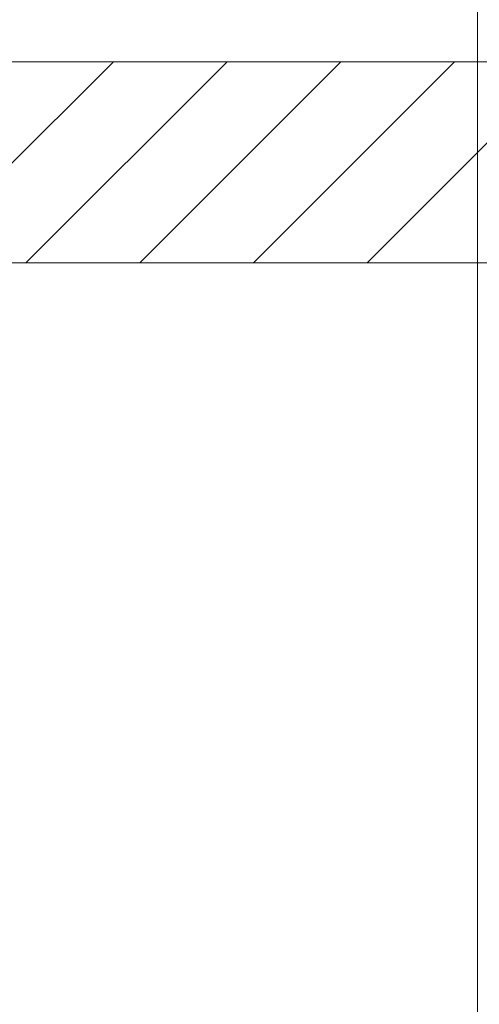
# Model space of a CAD drawing. Extents: x -620 to 300, y 62 to 1112.
# Tile 275 of 291: x 241.49 to 247.21, y 844.62 to 856.87. Entities that reach past the tile are written whole.
import ezdxf
from ezdxf.lldxf.tags import DXFTag

# ---------------------------------------------------------------- set-up
doc = ezdxf.new("R2010")
doc.units = 0
doc.layers.get('0').update_dxf_attribs({"lineweight": 13})
doc.layers.add('E_Detail_Linie_Text_Bem', color=7, linetype='Continuous', lineweight=13)
doc.layers.add('E_Detail_Wandschraffur', color=7, linetype='Continuous', lineweight=5, true_color=0xc0c0c0)
tags = doc.linetypes.add('fein_strichliert', pattern=[4, 1, -2, 1]).pattern_tags.tags
tags[8:9] = [DXFTag(74, 4), DXFTag(75, 0), DXFTag(340, '0'), DXFTag(46, 0.0), DXFTag(50, 0.0), DXFTag(44, 0.0), DXFTag(45, 0.0)]
tags[6:7] = [DXFTag(74, 4), DXFTag(75, 0), DXFTag(340, '0'), DXFTag(46, 0.0), DXFTag(50, 0.0), DXFTag(44, 0.0), DXFTag(45, 0.0)]
tags[4:5] = [DXFTag(74, 4), DXFTag(75, 0), DXFTag(340, '0'), DXFTag(46, 0.0), DXFTag(50, 0.0), DXFTag(44, 0.0), DXFTag(45, 0.0)]
tags = doc.linetypes.add('fein_strichliert-A06GA2B28I', pattern=[4, 1, -2, 1]).pattern_tags.tags
tags[8:9] = [DXFTag(74, 4), DXFTag(75, 0), DXFTag(340, '0'), DXFTag(46, 0.0), DXFTag(50, 0.0), DXFTag(44, 0.0), DXFTag(45, 0.0)]
tags[6:7] = [DXFTag(74, 4), DXFTag(75, 0), DXFTag(340, '0'), DXFTag(46, 0.0), DXFTag(50, 0.0), DXFTag(44, 0.0), DXFTag(45, 0.0)]
tags[4:5] = [DXFTag(74, 4), DXFTag(75, 0), DXFTag(340, '0'), DXFTag(46, 0.0), DXFTag(50, 0.0), DXFTag(44, 0.0), DXFTag(45, 0.0)]

# ---------------------------------------------------------------- blocks, each defined once
blk = doc.blocks.new('Referenz-A06GA2B38I')
at = {"layer": 'E_Detail_Linie_Text_Bem', "linetype": 'fein_strichliert-A06GA2B28I', "ltscale": 0.65}
blk.add_line((247.184, 813.039), (247.184, 865.918), dxfattribs=at)
at = {"layer": 'E_Detail_Linie_Text_Bem', "linetype": 'Continuous', "ltscale": 0.13}
for p, q in [((252.913, 856.347), (201.586, 856.347)), ((201.586, 853.847), (250.413, 853.847)), ((211.978, 853.847), (252.913, 853.847))]:
    blk.add_line(p, q, dxfattribs=at)
at = {"layer": 'E_Detail_Wandschraffur', "linetype": 'fein_strichliert', "ltscale": 0.13}
for p, q in [((240.155, 853.847), (242.655, 856.347)), ((242.983, 853.847), (245.483, 856.347)), ((245.812, 853.847), (248.312, 856.347))]:
    blk.add_line(p, q, dxfattribs=at)
at = {"layer": 'E_Detail_Wandschraffur', "linetype": 'ByBlock', "ltscale": 0.13}
for p, q in [((241.569, 853.847), (244.069, 856.347)), ((244.398, 853.847), (246.898, 856.347))]:
    blk.add_line(p, q, dxfattribs=at)

msp = doc.modelspace()

# ---------------------------------------------------------------- block references
at = {"color": 8, "lineweight": 25, "ltscale": 0.25, "true_color": 0x808080}
msp.add_blockref('Referenz-A06GA2B38I', (0, 0), dxfattribs=at)

doc.saveas('drawing.dxf')
